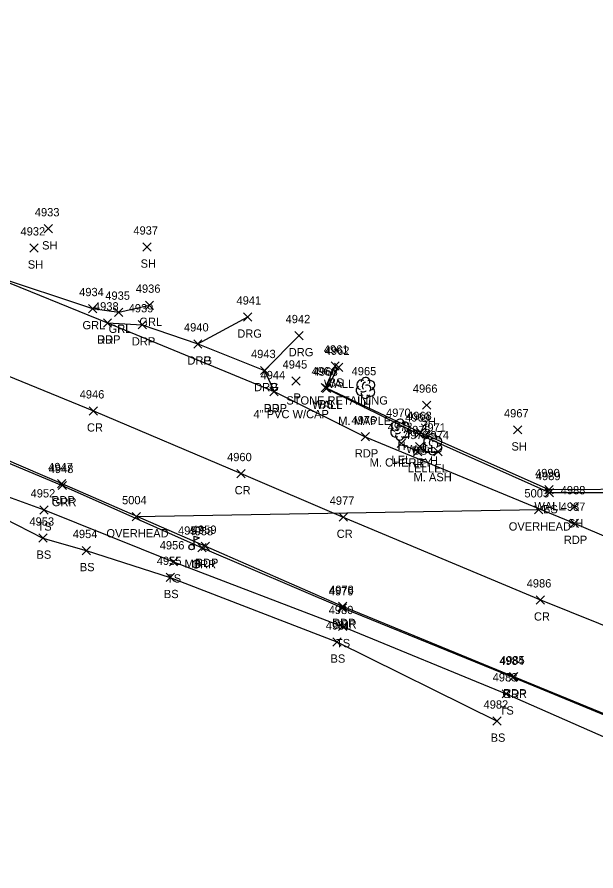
# Model space of a CAD drawing. Extents: x 1611797 to 1633212, y 298978 to 305475.
# Drawn here: x 1620441.2 to 1620580.8, y 301011.7 to 301217.9 of the extents above; entities that cross this region are included whole.
import ezdxf

# ---------------------------------------------------------------- set-up
doc = ezdxf.new("R2010")
doc.units = 0
for name, color, linetype in [('D_A', 7, 'Continuous'), ('D_C', 7, 'Continuous'), ('D_I', 7, 'Continuous'), ('D_TIC', 7, 'Continuous'), ('L_A', 7, 'Continuous'), ('L_C', 7, 'Continuous'), ('L_I', 7, 'Continuous'), ('L_TIC', 7, 'Continuous'), ('LARO', 7, 'Continuous'), ('LELB', 7, 'Continuous'), ('LMB', 7, 'Continuous'), ('LTD', 7, 'Continuous'), ('LW', 7, 'Continuous'), ('P_A', 7, 'Continuous'), ('P_I', 7, 'Continuous'), ('P_TIC', 7, 'Continuous'), ('PET', 7, 'Continuous'), ('PRC', 7, 'Continuous'), ('R_A', 7, 'Continuous'), ('R_I', 7, 'Continuous'), ('R_TIC', 7, 'Continuous'), ('RDG', 7, 'Continuous'), ('RDP', 7, 'Continuous'), ('RGR', 7, 'Continuous'), ('U_A', 7, 'Continuous'), ('U_I', 7, 'Continuous'), ('U_TIC', 7, 'Continuous'), ('UCO', 7, 'Continuous')]:
    doc.layers.add(name, color=color, linetype=linetype)

msp = doc.modelspace()

# ---------------------------------------------------------------- linework, layer by layer
at = {"layer": 'D_TIC'}
for points in [[(1620507.49, 301129.01), (1620509.49, 301131.01)], [(1620509.49, 301129.01), (1620507.49, 301131.01)]]:
    msp.add_lwpolyline(points, dxfattribs=at)
at = {"layer": 'L_TIC'}
for points in [[(1620447.69, 301165.75), (1620449.69, 301167.75)], [(1620449.69, 301165.75), (1620447.69, 301167.75)], [(1620444.24, 301161.13), (1620446.24, 301163.13)], [(1620446.24, 301161.13), (1620444.24, 301163.13)], [(1620471.48, 301161.35), (1620473.48, 301163.35)], [(1620473.48, 301161.35), (1620471.48, 301163.35)], [(1620516.92, 301132.63), (1620518.92, 301134.63)], [(1620518.92, 301132.63), (1620516.92, 301134.63)], [(1620517.73, 301132.31), (1620519.73, 301134.31)], [(1620519.73, 301132.31), (1620517.73, 301134.31)], [(1620514.53, 301127.37), (1620516.53, 301129.37)], [(1620516.53, 301127.37), (1620514.53, 301129.37)], [(1620514.9, 301127.26), (1620516.9, 301129.26)], [(1620516.9, 301127.26), (1620514.9, 301129.26)], [(1620539.02, 301123.17), (1620541.02, 301125.17)], [(1620541.02, 301123.17), (1620539.02, 301125.17)], [(1620537.12, 301116.2), (1620539.12, 301118.2)], [(1620539.12, 301116.2), (1620537.12, 301118.2)], [(1620537.58, 301116.58), (1620539.58, 301118.58)], [(1620539.58, 301116.58), (1620537.58, 301118.58)], [(1620560.97, 301117.21), (1620562.97, 301119.21)], [(1620562.97, 301117.21), (1620560.97, 301119.21)], [(1620532.87, 301113.95), (1620534.87, 301115.95)], [(1620534.87, 301113.95), (1620532.87, 301115.95)], [(1620536.81, 301111.97), (1620538.81, 301113.97)], [(1620538.81, 301111.97), (1620536.81, 301113.97)], [(1620537.28, 301113.17), (1620539.28, 301115.17)], [(1620539.28, 301113.17), (1620537.28, 301115.17)], [(1620541.7, 301111.91), (1620543.7, 301113.91)], [(1620543.7, 301111.91), (1620541.7, 301113.91)], [(1620568.51, 301102.78), (1620570.51, 301104.78)], [(1620570.51, 301102.78), (1620568.51, 301104.78)], [(1620568.63, 301102.06), (1620570.63, 301104.06)], [(1620570.63, 301102.06), (1620568.63, 301104.06)], [(1620446.67, 301097.88), (1620448.67, 301099.88)], [(1620448.67, 301097.88), (1620446.67, 301099.88)], [(1620574.61, 301098.65), (1620576.61, 301100.65)], [(1620576.61, 301098.65), (1620574.61, 301100.65)], [(1620446.38, 301091.08), (1620448.38, 301093.08)], [(1620448.38, 301091.08), (1620446.38, 301093.08)], [(1620456.85, 301088.07), (1620458.85, 301090.07)], [(1620458.85, 301088.07), (1620456.85, 301090.07)], [(1620477.9, 301085.34), (1620479.9, 301087.34)], [(1620479.9, 301085.34), (1620477.9, 301087.34)], [(1620477.13, 301081.58), (1620479.13, 301083.58)], [(1620479.13, 301081.58), (1620477.13, 301083.58)], [(1620518.7, 301069.73), (1620520.7, 301071.73)], [(1620520.7, 301069.73), (1620518.7, 301071.73)], [(1620517.35, 301065.99), (1620519.35, 301067.99)], [(1620519.35, 301065.99), (1620517.35, 301067.99)], [(1620558.19, 301053.47), (1620560.19, 301055.47)], [(1620560.19, 301053.47), (1620558.19, 301055.47)], [(1620555.99, 301046.9), (1620557.99, 301048.9)], [(1620557.99, 301046.9), (1620555.99, 301048.9)]]:
    msp.add_lwpolyline(points, dxfattribs=at)
at = {"layer": 'LARO'}
msp.add_lwpolyline([(1620533.87, 301114.95), (1620537.81, 301112.97), (1620542.7, 301112.91)], dxfattribs=at)
at = {"layer": 'LELB'}
for points in [[(1620517.92, 301133.63), (1620515.53, 301128.37), (1620538.12, 301117.2), (1620569.63, 301103.06), (1620594.47, 301103.06)], [(1620420.97, 301113.73), (1620430.81, 301104.99), (1620447.67, 301098.88), (1620478.9, 301086.34), (1620519.7, 301070.73), (1620559.19, 301054.47), (1620593.39, 301039.46), (1620636.72, 301022.65), (1620682.04, 301005.25), (1620719.41, 300989.73), (1620767.34, 300972.81), (1620794.24, 300962.61), (1620827.35, 300949.27), (1620830.2, 300940.84), (1620835.61, 300930.98)], [(1620428.43, 301101.73), (1620447.38, 301092.08), (1620457.85, 301089.07), (1620478.13, 301082.58), (1620518.35, 301066.99), (1620556.99, 301047.9)]]:
    msp.add_lwpolyline(points, dxfattribs=at)
at = {"layer": 'LMB'}
for p, q in [((1620483.9, 301092.5), (1620485.2, 301092.12)), ((1620483.91, 301089.91), (1620483.91, 301092.5)), ((1620483.91, 301091.6), (1620485.19, 301092.11)), ((1620483.25, 301089.9), (1620483.25, 301089.9))]:
    msp.add_line(p, q, dxfattribs=at)
msp.add_circle((1620483.25, 301089.9), 0.656, dxfattribs=at)
at = {"layer": 'LTD'}
for p, q in [((1620525.2, 301128.38), (1620525.2, 301128.38)), ((1620525.2, 301128.38), (1620525.2, 301128.38)), ((1620533.54, 301118.34), (1620533.54, 301118.34)), ((1620533.54, 301118.34), (1620533.54, 301118.34)), ((1620541.38, 301114.79), (1620541.38, 301114.79)), ((1620541.38, 301114.79), (1620541.38, 301114.79))]:
    msp.add_line(p, q, dxfattribs=at)
for centre in [(1620525.25, 301129.81), (1620533.59, 301119.77), (1620541.43, 301116.23)]:
    msp.add_arc(centre, 1.05, 335.5272, 180.9563, dxfattribs=at)
for centre, major_axis, ratio, start_param, end_param in [((1620524.41, 301129.04), (1.21, -0.51), 0.895232, 1.570796, 4.712389), ((1620526.24, 301128.96), (-1.14, -0.48), 0.949671, 1.570796, 4.712389), ((1620524.12, 301127.67), (0.58, -1.04), 0.959034, 3.141593, 6.283185), ((1620524.99, 301128.83), (-0.208, -0.792), 0.645439, 3.141593, 6.283185), ((1620525.7, 301128.21), (-0.5, 0.667), 0.989748, 3.141593, 6.283185), ((1620526.2, 301127.54), (-1.09, 0.79), 0.841452, 1.570796, 4.712389), ((1620525.2, 301126.88), (0.26, 1.06), 0.942809, 1.570796, 4.712389), ((1620524.74, 301127.63), (-0.625, -0.083), 0.423636, 0, 3.141593), ((1620532.75, 301119), (1.21, -0.51), 0.895232, 1.570796, 4.712389), ((1620533.33, 301118.8), (-0.208, -0.792), 0.645439, 3.141593, 6.283185), ((1620534.58, 301118.92), (-1.14, -0.48), 0.949671, 1.570796, 4.712389), ((1620532.46, 301117.63), (0.58, -1.04), 0.959034, 3.141593, 6.283185), ((1620533.08, 301117.59), (-0.625, -0.083), 0.423636, 0, 3.141593), ((1620534.04, 301118.17), (-0.5, 0.667), 0.989748, 3.141593, 6.283185), ((1620534.54, 301117.51), (-1.09, 0.79), 0.841452, 1.570796, 4.712389), ((1620533.54, 301116.84), (0.26, 1.06), 0.942809, 1.570796, 4.712389), ((1620540.59, 301115.46), (1.21, -0.51), 0.895232, 1.570796, 4.712389), ((1620541.17, 301115.25), (-0.208, -0.792), 0.645439, 3.141593, 6.283185), ((1620541.88, 301114.63), (-0.5, 0.667), 0.989748, 3.141593, 6.283185), ((1620542.42, 301115.38), (-1.14, -0.48), 0.949671, 1.570796, 4.712389), ((1620540.3, 301114.08), (0.58, -1.04), 0.959034, 3.141593, 6.283185), ((1620541.38, 301113.29), (0.26, 1.06), 0.942809, 1.570796, 4.712389), ((1620540.92, 301114.04), (-0.625, -0.083), 0.423636, 0, 3.141593), ((1620542.38, 301113.96), (-1.09, 0.79), 0.841452, 1.570796, 4.712389)]:
    msp.add_ellipse(centre, major_axis=major_axis, ratio=ratio, start_param=start_param, end_param=end_param, dxfattribs=at)
at = {"layer": 'LW'}
msp.add_lwpolyline([(1620518.73, 301133.31), (1620515.9, 301128.26), (1620538.58, 301117.58), (1620569.51, 301103.78), (1620594.5, 301103.98)], dxfattribs=at)
at = {"layer": 'P_TIC'}
for points in [[(1620461.97, 301143.02), (1620463.97, 301145.02)], [(1620463.97, 301143.02), (1620461.97, 301145.02)], [(1620502.17, 301126.44), (1620504.17, 301128.44)], [(1620504.17, 301126.44), (1620502.17, 301128.44)], [(1620458.58, 301121.78), (1620460.58, 301123.78)], [(1620460.58, 301121.78), (1620458.58, 301123.78)], [(1620524.17, 301115.54), (1620526.17, 301117.54)], [(1620526.17, 301115.54), (1620524.17, 301117.54)], [(1620494.22, 301106.64), (1620496.22, 301108.64)], [(1620496.22, 301106.64), (1620494.22, 301108.64)], [(1620450.93, 301104.23), (1620452.93, 301106.23)], [(1620452.93, 301104.23), (1620450.93, 301106.23)], [(1620518.86, 301096.12), (1620520.86, 301098.12)], [(1620520.86, 301096.12), (1620518.86, 301098.12)], [(1620574.61, 301094.66), (1620576.61, 301096.66)], [(1620576.61, 301094.66), (1620574.61, 301096.66)], [(1620485.59, 301089.11), (1620487.59, 301091.11)], [(1620487.59, 301089.11), (1620485.59, 301091.11)], [(1620518.71, 301074.6), (1620520.71, 301076.6)], [(1620520.71, 301074.6), (1620518.71, 301076.6)], [(1620566.45, 301076.15), (1620568.45, 301078.15)], [(1620568.45, 301076.15), (1620566.45, 301078.15)], [(1620559.97, 301057.62), (1620561.97, 301059.62)], [(1620561.97, 301057.62), (1620559.97, 301059.62)]]:
    msp.add_lwpolyline(points, dxfattribs=at)
at = {"layer": 'PET'}
for points in [[(1619950.83, 301272.88), (1619994.49, 301265.52), (1620034.74, 301259.86), (1620079.84, 301252.7), (1620110.29, 301247.77), (1620134.1, 301243.25), (1620157.04, 301238.24), (1620185.22, 301231.73), (1620208.5, 301226.23), (1620248.56, 301215.82), (1620281.32, 301206.35), (1620312.57, 301196.92), (1620349.07, 301184.5), (1620413.64, 301162.8), (1620434.83, 301155.43), (1620462.97, 301144.02), (1620503.17, 301127.44), (1620525.17, 301116.54), (1620575.61, 301095.66), (1620609.9, 301081.02), (1620652.81, 301063.66), (1620688.75, 301050.82)], [(1620248.57, 301184.37), (1620276.18, 301175.36), (1620300.31, 301166.68), (1620327.14, 301157.05), (1620355.23, 301145.59), (1620389.15, 301131.86), (1620399.34, 301127.65), (1620399.71, 301126.07), (1620419.79, 301119.08), (1620451.93, 301105.23), (1620486.59, 301090.11), (1620519.71, 301075.6), (1620560.97, 301058.62), (1620594.51, 301044.87), (1620638.79, 301027.27), (1620677.57, 301012.33)]]:
    msp.add_lwpolyline(points, dxfattribs=at)
at = {"layer": 'PRC'}
msp.add_lwpolyline([(1619950.93, 301259.45), (1619990.95, 301252.78), (1620025.87, 301247.29), (1620068.06, 301240.98), (1620110.75, 301233.41), (1620153.16, 301224.91), (1620204.34, 301212.59), (1620243.31, 301201.51), (1620275.93, 301191.41), (1620310.63, 301179.99), (1620341.66, 301169.03), (1620406.06, 301144.45), (1620426.68, 301136.25), (1620459.58, 301122.78), (1620495.22, 301107.64), (1620519.86, 301097.12), (1620567.45, 301077.15), (1620602.44, 301063.05), (1620645.54, 301046.08), (1620683.56, 301031.25)], dxfattribs=at)
at = {"layer": 'R_TIC'}
for points in [[(1620458.39, 301146.48), (1620460.39, 301148.48)], [(1620460.39, 301146.48), (1620458.39, 301148.48)], [(1620472.11, 301147.3), (1620474.11, 301149.3)], [(1620474.11, 301147.3), (1620472.11, 301149.3)], [(1620464.7, 301145.61), (1620466.7, 301147.61)], [(1620466.7, 301145.61), (1620464.7, 301147.61)], [(1620495.81, 301144.45), (1620497.81, 301146.45)], [(1620497.81, 301144.45), (1620495.81, 301146.45)], [(1620461.97, 301143.02), (1620463.97, 301145.02)], [(1620463.97, 301143.02), (1620461.97, 301145.02)], [(1620470.36, 301142.57), (1620472.36, 301144.57)], [(1620472.36, 301142.57), (1620470.36, 301144.57)], [(1620508.22, 301139.96), (1620510.22, 301141.96)], [(1620510.22, 301139.96), (1620508.22, 301141.96)], [(1620483.77, 301137.96), (1620485.77, 301139.96)], [(1620485.77, 301137.96), (1620483.77, 301139.96)], [(1620483.77, 301137.96), (1620485.77, 301139.96)], [(1620485.77, 301137.96), (1620483.77, 301139.96)], [(1620499.87, 301131.53), (1620501.87, 301133.53)], [(1620501.87, 301131.53), (1620499.87, 301133.53)], [(1620499.87, 301131.53), (1620501.87, 301133.53)], [(1620501.87, 301131.53), (1620499.87, 301133.53)], [(1620502.17, 301126.44), (1620504.17, 301128.44)], [(1620504.17, 301126.44), (1620502.17, 301128.44)], [(1620451.05, 301103.77), (1620453.05, 301105.77)], [(1620453.05, 301103.77), (1620451.05, 301105.77)], [(1620484.78, 301088.74), (1620486.78, 301090.74)], [(1620486.78, 301088.74), (1620484.78, 301090.74)], [(1620518.67, 301074.23), (1620520.67, 301076.23)], [(1620520.67, 301074.23), (1620518.67, 301076.23)], [(1620559.79, 301057.46), (1620561.79, 301059.46)], [(1620561.79, 301057.46), (1620559.79, 301059.46)]]:
    msp.add_lwpolyline(points, dxfattribs=at)
at = {"layer": 'RDG'}
for points in [[(1620484.77, 301138.96), (1620496.81, 301145.45)], [(1620509.22, 301140.96), (1620500.87, 301132.53)]]:
    msp.add_lwpolyline(points, dxfattribs=at)
at = {"layer": 'RDP'}
msp.add_lwpolyline([(1620462.97, 301144.02), (1620471.36, 301143.57), (1620484.77, 301138.96), (1620500.87, 301132.53), (1620503.17, 301127.44)], dxfattribs=at)
at = {"layer": 'RGR'}
for points in [[(1620435.02, 301155.51), (1620459.39, 301147.48), (1620465.7, 301146.61), (1620473.11, 301148.3)], [(1620419.78, 301118.26), (1620452.05, 301104.77), (1620485.78, 301089.74), (1620519.67, 301075.23), (1620560.79, 301058.46), (1620594.54, 301044.55), (1620638.51, 301027.23), (1620677.56, 301012.06), (1620722.27, 300994.97), (1620768.16, 300977.87), (1620798.04, 300967.13), (1620827.98, 300956.17), (1620832.73, 300953.48), (1620835.91, 300949.89), (1620837.06, 300947.17)]]:
    msp.add_lwpolyline(points, dxfattribs=at)
at = {"layer": 'U_TIC'}
for points in [[(1620566, 301097.89), (1620568, 301099.89)], [(1620568, 301097.89), (1620566, 301099.89)], [(1620468.9, 301096.24), (1620470.9, 301098.24)], [(1620470.9, 301096.24), (1620468.9, 301098.24)]]:
    msp.add_lwpolyline(points, dxfattribs=at)
at = {"layer": 'UCO'}
msp.add_lwpolyline([(1620567, 301098.89), (1620469.9, 301097.24)], dxfattribs=at)

# ---------------------------------------------------------------- texts
at = {"layer": 'D_A'}
msp.add_text('P', height=2, dxfattribs=at).set_placement((1620507.86, 301125.01))
at = {"layer": 'D_C'}
msp.add_text('4" PVC W/CAP', height=2, dxfattribs=at).set_placement((1620498.21, 301121.01))
at = {"layer": 'D_I'}
msp.add_text('4945', height=2, dxfattribs=at).set_placement((1620505.23, 301133.01))
at = {"layer": 'L_A'}
for s, p in [('SH', (1620447.18, 301161.75)), ('SH', (1620443.73, 301157.13)), ('SH', (1620470.96, 301157.35)), ('WALL', (1620515.22, 301128.31)), ('BS', (1620516.37, 301128.63)), ('WALL', (1620512.38, 301123.26)), ('BS', (1620513.97, 301123.37)), ('H', (1620524.63, 301123.38)), ('SH', (1620538.51, 301119.17)), ('H', (1620532.98, 301113.34)), ('WALL', (1620535.07, 301112.58)), ('BS', (1620536.56, 301112.2)), ('SH', (1620560.46, 301113.21)), ('LEL', (1620531.51, 301109.95)), ('H', (1620540.81, 301109.79)), ('LEL', (1620535.44, 301107.97)), ('LE', (1620536.77, 301109.17)), ('LEL', (1620540.34, 301107.91)), ('WALL', (1620566, 301098.78)), ('BS', (1620568.07, 301098.06)), ('TS', (1620446.08, 301093.88)), ('SH', (1620574.1, 301094.65)), ('BS', (1620445.83, 301087.08)), ('MB', (1620481.56, 301084.9)), ('BS', (1620456.29, 301084.07)), ('TS', (1620477.31, 301081.34)), ('BS', (1620476.57, 301077.58)), ('TS', (1620518.11, 301065.73)), ('BS', (1620516.79, 301061.99)), ('TS', (1620557.6, 301049.47)), ('BS', (1620555.43, 301042.9))]:
    msp.add_text(s, height=2, dxfattribs=at).set_placement(p)
at = {"layer": 'L_C'}
for s, p in [('STONE RETAINING', (1620506.13, 301124.31)), ('M. MAPLE', (1620518.65, 301119.38)), ('M. CHERRY', (1620526.24, 301109.34)), ('M. ASH', (1620536.84, 301105.79))]:
    msp.add_text(s, height=2, dxfattribs=at).set_placement(p)
at = {"layer": 'L_I'}
for s, p in [('4933', (1620445.43, 301169.75)), ('4932', (1620441.98, 301165.13)), ('4937', (1620469.22, 301165.35)), ('4961', (1620515.18, 301136.63)), ('4962', (1620515.42, 301136.31)), ('4964', (1620512.22, 301131.37)), ('4963', (1620512.59, 301131.26)), ('4965', (1620521.89, 301131.38)), ('4966', (1620536.66, 301127.17)), ('4970', (1620530.2, 301121.34)), ('4969', (1620534.81, 301120.2)), ('4968', (1620535.27, 301120.58)), ('4967', (1620558.66, 301121.21)), ('4972', (1620530.61, 301117.95)), ('4971', (1620538.69, 301117.79)), ('4973', (1620534.55, 301115.97)), ('4975', (1620535.02, 301117.17)), ('4974', (1620539.44, 301115.91)), ('4990', (1620566.16, 301106.78)), ('4989', (1620566.36, 301106.06)), ('4952', (1620444.41, 301101.88)), ('4988', (1620572.35, 301102.65)), ('4953', (1620444.13, 301095.08)), ('4957', (1620479.99, 301092.9)), ('4954', (1620454.59, 301092.07)), ('4956', (1620475.58, 301089.34)), ('4955', (1620474.87, 301085.58)), ('4980', (1620516.35, 301073.73)), ('4981', (1620515.66, 301069.99)), ('4983', (1620555.93, 301057.47)), ('4982', (1620553.73, 301050.9))]:
    msp.add_text(s, height=2, dxfattribs=at).set_placement(p)
at = {"layer": 'P_A'}
for s, p in [('RDP', (1620460.46, 301139.02)), ('RDP', (1620500.66, 301122.44)), ('CR', (1620458.01, 301117.78)), ('RDP', (1620522.66, 301111.54)), ('CR', (1620493.65, 301102.64)), ('RDP', (1620449.42, 301100.23)), ('CR', (1620518.29, 301092.12)), ('RDP', (1620573.1, 301090.66)), ('RDP', (1620484.08, 301085.11)), ('RDP', (1620517.2, 301070.6)), ('CR', (1620565.89, 301072.15)), ('RDP', (1620558.45, 301053.62))]:
    msp.add_text(s, height=2, dxfattribs=at).set_placement(p)
at = {"layer": 'P_I'}
for s, p in [('4938', (1620459.71, 301147.02)), ('4944', (1620499.91, 301130.44)), ('4946', (1620456.26, 301125.78)), ('4976', (1620521.85, 301119.54)), ('4960', (1620491.83, 301110.64)), ('4947', (1620448.67, 301108.23)), ('4977', (1620516.6, 301100.12)), ('4987', (1620572.35, 301098.66)), ('4959', (1620483.33, 301093.11)), ('4978', (1620516.45, 301078.6)), ('4986', (1620564.14, 301080.15)), ('4985', (1620557.71, 301061.62))]:
    msp.add_text(s, height=2, dxfattribs=at).set_placement(p)
at = {"layer": 'R_A'}
for s, p in [('GRL', (1620456.93, 301142.48)), ('GRL', (1620470.66, 301143.3)), ('GRL', (1620463.24, 301141.61)), ('DRG', (1620494.29, 301140.45)), ('DRP', (1620460.46, 301139.02)), ('DRP', (1620468.85, 301138.57)), ('DRG', (1620506.71, 301135.96)), ('DRG', (1620482.26, 301133.96)), ('DRP', (1620482.26, 301133.96)), ('DRG', (1620498.36, 301127.53)), ('DRP', (1620498.36, 301127.53)), ('DRP', (1620500.66, 301122.44)), ('GRR', (1620449.54, 301099.77)), ('GRR', (1620483.26, 301084.74)), ('GRR', (1620517.15, 301070.23)), ('GRR', (1620558.27, 301053.46))]:
    msp.add_text(s, height=2, dxfattribs=at).set_placement(p)
at = {"layer": 'R_I'}
for s, p in [('4936', (1620469.8, 301151.3)), ('4934', (1620456.13, 301150.48)), ('4935', (1620462.44, 301149.61)), ('4938', (1620459.71, 301147.02)), ('4939', (1620468.09, 301146.57)), ('4941', (1620494.11, 301148.45)), ('4942', (1620505.96, 301143.96)), ('4940', (1620481.43, 301141.96)), ('4940', (1620481.43, 301141.96)), ('4943', (1620497.61, 301135.53)), ('4943', (1620497.61, 301135.53)), ('4944', (1620499.91, 301130.44)), ('4948', (1620448.79, 301107.77)), ('4958', (1620482.52, 301092.74)), ('4979', (1620516.4, 301078.23)), ('4984', (1620557.53, 301061.46))]:
    msp.add_text(s, height=2, dxfattribs=at).set_placement(p)
at = {"layer": 'U_A'}
for p in [(1620559.81, 301093.89), (1620462.71, 301092.24)]:
    msp.add_text('OVERHEAD', height=2, dxfattribs=at).set_placement(p)
at = {"layer": 'U_I'}
for s, p in [('5003', (1620563.59, 301101.89)), ('5004', (1620466.48, 301100.24))]:
    msp.add_text(s, height=2, dxfattribs=at).set_placement(p)

doc.saveas('drawing.dxf')
